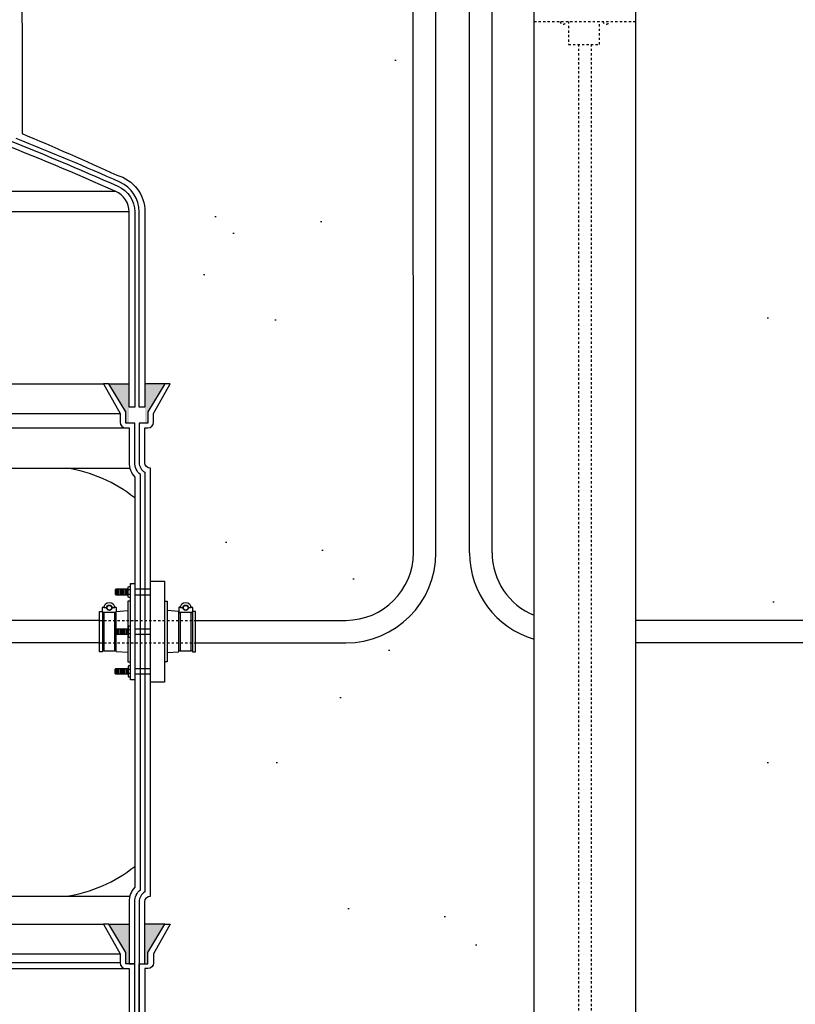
# Model space of a CAD drawing. Extents: x -285 to 5863, y 308 to 3178.
# Tile 551 of 622: x 5186 to 5220, y 918 to 962. Entities that reach past the tile are written whole.
import ezdxf

# ---------------------------------------------------------------- set-up
doc = ezdxf.new("R2010")
doc.units = 0
doc.header["$MEASUREMENT"] = 0
doc.header["$PDSIZE"] = 1
doc.linetypes.add('HIDDEN5', pattern=[0.05, 0.025, -0.025])
doc.layers.get('DEFPOINTS').update_dxf_attribs({"linetype": 'CONTINUOUS'})
for name, color, linetype in [('BOOT-CONDUIT', 1, 'CONTINUOUS'), ('CONDUIT', 2, 'CONTINUOUS'), ('DIM', 3, 'CONTINUOUS'), ('FRP-COLLAR', 1, 'CONTINUOUS'), ('FRP-SUMP', 2, 'CONTINUOUS'), ('GALV-4-PIPE', 4, 'CONTINUOUS'), ('PEAGRAVEL-HATCH', 3, 'CONTINUOUS'), ('PROBE', 2, 'CONTINUOUS')]:
    doc.layers.add(name, color=color, linetype=linetype)
doc.styles.add('SIMPLEX', font='simplex')
doc.dimstyles.new('DIM64', dxfattribs={"dimscale": 64, "dimtxt": 0.09375, "dimasz": 0.09375, "dimexe": 0.0625, "dimexo": 0.0625, "dimgap": 0.046875, "dimtad": 1, "dimdec": 4, "dimzin": 3, "dimdsep": 46, "dimlunit": 4, "dimtxsty": 'SIMPLEX', "dimcen": 0, "dimclrd": 256, "dimclre": 256, "dimclrt": 256, "dimadec": 0, "dimazin": 0, "dimtfac": 1, "dimtdec": 4, "dimtmove": 0, "dimatfit": 3, "dimfxl": 1, "dimfrac": 2, "dimtolj": 1, "dimtzin": 0, "dimarcsym": 0})

# ---------------------------------------------------------------- blocks, each defined once
blk = doc.blocks.new('*D53')
at = {"layer": 'DEFPOINTS', "color": 0, "transparency": 16777216}
for p in [(5440.235, 978.296), (4823.479, 978.015), (4823.479, 700.523)]:
    blk.add_point(p, dxfattribs=at)
at = {"layer": 'DIM', "lineweight": -2, "transparency": 16777216}
for p, q in [((4823.479, 974.015), (4823.479, 696.523)), ((5440.235, 974.296), (5440.235, 696.523)), ((5434.235, 700.523), (4829.479, 700.523))]:
    blk.add_line(p, q, dxfattribs=at)
at = {"layer": 'DIM', "transparency": 16777216}
for points in [[(4829.479, 701.523), (4829.479, 699.523), (4823.479, 700.523)], [(5434.235, 701.523), (5434.235, 699.523), (5440.235, 700.523)]]:
    blk.add_solid(points, dxfattribs=at)
at = {"layer": 'DIM', "transparency": 16777216, "insert": (5131.857, 708.095), "char_height": 6, "attachment_point": 5, "style": 'SIMPLEX'}
blk.add_mtext('\\A1;51\'-4 3/4" (F.V. TANK SLAB)', dxfattribs=at)

msp = doc.modelspace()

# ---------------------------------------------------------------- hatches: boundary and pattern name
at = {"layer": 'FRP-SUMP'}
for points in [[(5189.59211, 945.77093), (5190.49211, 945.77093), (5190.49211, 944.02093), (5190.34211, 944.02093), (5190.34211, 944.52093)], [(5191.19211, 945.77093), (5192.07556, 945.77093), (5191.32556, 944.52093), (5191.32556, 944.02093), (5191.19211, 944.02093)], [(5189.59211, 921.77324), (5190.49211, 921.77324), (5190.49211, 920.02324), (5190.34211, 920.02324), (5190.34211, 920.52324)], [(5191.19211, 921.77324), (5192.07556, 921.77324), (5191.32556, 920.52324), (5191.32556, 920.02324), (5191.19211, 920.02324)]]:
    msp.add_hatch(color=256, dxfattribs=at).paths.add_polyline_path(points)
at = {"layer": 'PEAGRAVEL-HATCH'}
h = msp.add_hatch(dxfattribs=at)
h.set_pattern_fill('AR-SAND', color=256, scale=7.5, style=0)
h.set_pattern_definition([(37.5, (5212.979, 935.266), (-0.4725, 14.451), [0, -11.4, 0, -12.75, 0, -12.1875]), (7.5, (5212.979, 935.266), (13.273, 21.166), [0, -6.15, 0, -10.275, 0, -3.9375]), (327.5, (5203.754, 935.266), (23.356, 0.0424), [0, -3.75, 0, -13.5, 0, -17.625]), (317.5, (5203.754, 935.266), (22.546, 6.583), [0, -1.875, 0, -8.85, 0, -10.125])])
h.paths.add_polyline_path([(5232.32763, 966.11406), (5212.97882, 966.11406), (5212.97882, 935.26579), (5232.32763, 935.26579)])
h = msp.add_hatch(dxfattribs=at)
h.set_pattern_fill('AR-SAND', color=256, scale=7.5, style=0)
h.set_pattern_definition([(37.5, (5185.738, 931.786), (-0.4725, 14.451), [0, -11.4, 0, -12.75, 0, -12.1875]), (7.5, (5185.738, 931.786), (13.273, 21.166), [0, -6.15, 0, -10.275, 0, -3.9375]), (327.5, (5176.513, 931.786), (23.356, 0.0424), [0, -3.75, 0, -13.5, 0, -17.625]), (317.5, (5176.513, 931.786), (22.546, 6.583), [0, -1.875, 0, -8.85, 0, -10.125])])
edge = h.paths.add_edge_path()
edge.add_line((5203.11248, 964.50891), (5185.73826, 964.50891))
edge.add_line((5185.73826, 964.50891), (5185.73943, 961.19658))
edge.add_arc((5131.82237, 832.27575), 139.74129, 65.4201994, 67.3044212, ccw=False)
edge.add_arc((5189.49307, 957.71641), 1.7, 0, 74.436861, ccw=False)
edge.add_line((5191.19307, 957.71641), (5191.19307, 945.77096))
edge.add_line((5191.19307, 945.77096), (5192.07653, 945.77096))
edge.add_line((5192.07653, 945.77096), (5192.31306, 945.77096))
edge.add_line((5192.31306, 945.77096), (5191.57653, 944.45572))
edge.add_line((5191.57653, 944.45572), (5191.57653, 944.05737))
edge.add_arc((5191.32653, 944.05737), 0.25, -90, 0, ccw=False)
edge.add_line((5191.32653, 943.80737), (5191.19307, 943.80737))
edge.add_line((5191.19307, 943.80737), (5191.19307, 942.27096))
edge.add_arc((5191.44307, 942.27096), 0.25, 180, 270)
edge.add_line((5191.44307, 942.02096), (5191.44307, 939.0151))
edge.add_line((5191.44307, 939.0151), (5192.06182, 939.0151))
edge.add_line((5192.06182, 939.0151), (5192.06182, 938.11792))
edge.add_line((5192.06182, 938.11792), (5192.18557, 938.11792))
edge.add_line((5192.18557, 938.11792), (5192.18557, 937.70503))
edge.add_line((5192.18557, 937.70503), (5192.75809, 937.665))
edge.add_line((5192.75809, 937.665), (5192.75809, 937.14713))
edge.add_line((5192.75809, 937.14713), (5193.25309, 937.14713))
edge.add_line((5193.25309, 937.14713), (5193.25309, 937.60745))
edge.add_line((5193.25309, 937.60745), (5193.31496, 937.60745))
edge.add_line((5193.31496, 937.60745), (5193.31496, 937.66932))
edge.add_line((5193.31496, 937.66932), (5193.43871, 937.66932))
edge.add_line((5193.43871, 937.66932), (5193.43871, 937.14713))
edge.add_line((5193.43871, 937.14713), (5198.39166, 937.14713))
edge.add_ellipse((5198.39166, 936.95963), major_axis=(0, 0.1875), ratio=0.47920074, start_angle=180, end_angle=360, ccw=False)
edge.add_ellipse((5198.39166, 936.58463), major_axis=(0, -0.1875), ratio=0.47920074, start_angle=0, end_angle=180, ccw=False)
edge.add_line((5198.39166, 936.39713), (5193.43871, 936.39713))
edge.add_line((5193.43871, 936.39713), (5193.43871, 935.87495))
edge.add_line((5193.43871, 935.87495), (5193.25309, 935.87495))
edge.add_line((5193.25309, 935.87495), (5193.25309, 935.92098))
edge.add_line((5193.25309, 935.92098), (5192.69621, 935.92098))
edge.add_line((5192.69621, 935.92098), (5192.69621, 935.87495))
edge.add_line((5192.69621, 935.87495), (5192.18557, 935.83924))
edge.add_line((5192.18557, 935.83924), (5192.18557, 935.42635))
edge.add_line((5192.18557, 935.42635), (5192.06182, 935.42635))
edge.add_line((5192.06182, 935.42635), (5192.06182, 934.52917))
edge.add_line((5192.06182, 934.52917), (5191.44307, 934.52917))
edge.add_line((5191.44307, 934.52917), (5191.44307, 933.52917))
edge.add_line((5191.44307, 933.52917), (5192.06182, 933.52917))
edge.add_line((5192.06182, 933.52917), (5192.06182, 932.63198))
edge.add_line((5192.06182, 932.63198), (5192.18557, 932.63198))
edge.add_line((5192.18557, 932.63198), (5192.18557, 932.21909))
edge.add_line((5192.18557, 932.21909), (5192.75809, 932.17906))
edge.add_line((5192.75809, 932.17906), (5192.75809, 931.7862))
edge.add_line((5192.75809, 931.7862), (5193.25309, 931.7862))
edge.add_line((5193.25309, 931.7862), (5193.25309, 932.12151))
edge.add_line((5193.25309, 932.12151), (5193.31496, 932.12151))
edge.add_line((5193.31496, 932.12151), (5193.31496, 932.18339))
edge.add_line((5193.31496, 932.18339), (5193.43871, 932.18339))
edge.add_line((5193.43871, 932.18339), (5193.43871, 931.7862))
edge.add_line((5193.43871, 931.7862), (5200.11248, 931.7862))
edge.add_arc((5200.11248, 934.7862), 3, 270, 360)
edge.add_line((5203.11248, 934.7862), (5203.11248, 964.50891))
h.paths.add_polyline_path([(5193.24319, 937.83119), (5193.12439, 937.83119, -1), (5192.88679, 937.83119), (5192.76799, 937.83119, -1)], flags=16)
h.paths.add_polyline_path([(5193.10855, 937.83119, -1), (5192.90263, 937.83119, -1)], flags=0)
h.paths.add_polyline_path([(5193.24319, 932.34525), (5193.12439, 932.34525, -1), (5192.88679, 932.34525), (5192.76799, 932.34525, -1)], flags=16)
h.paths.add_polyline_path([(5193.10855, 932.34525, -1), (5192.90263, 932.34525, -1)], flags=0)
h = msp.add_hatch(dxfattribs=at)
h.set_pattern_fill('AR-SAND', color=256, scale=7.5, style=0)
h.set_pattern_definition([(37.5, (5212.979, 915.523), (-0.4725, 14.4512), [0, -11.4, 0, -12.75, 0, -12.1875]), (7.5, (5212.979, 915.523), (13.273, 21.166), [0, -6.15, 0, -10.275, 0, -3.9375]), (327.5, (5203.754, 915.523), (23.356, 0.0424), [0, -3.75, 0, -13.5, 0, -17.625]), (317.5, (5203.754, 915.523), (22.546, 6.5826), [0, -1.875, 0, -8.85, 0, -10.125])])
h.paths.add_polyline_path([(5250.02882, 932.52282), (5249.41007, 932.52282), (5249.41007, 933.42001), (5249.28632, 933.42001), (5249.28632, 933.8329), (5248.7138, 933.87293), (5248.7138, 933.91464), (5248.15693, 933.91464), (5248.15693, 933.8686), (5248.03318, 933.8686), (5248.03318, 934.26579), (5212.97882, 934.26579), (5212.97882, 916.52404), (5213.22882, 916.52404, 0.41421356), (5213.87802, 915.87484), (5213.87802, 915.52328), (5215.47882, 915.52328), (5216.47882, 917.52328), (5221.47882, 917.52328), (5222.47882, 915.52328), (5235.47882, 915.52328), (5236.47882, 917.52328), (5241.47882, 917.52328), (5242.47882, 915.52328), (5250.27882, 915.52328), (5250.27882, 919.80969), (5250.14536, 919.80969, -0.41421356), (5249.89536, 920.05969), (5249.89536, 920.45804), (5249.15883, 921.77328), (5249.39536, 921.77328), (5250.27882, 921.77324), (5250.27882, 922.77324, 0.41421356), (5250.02882, 923.02324)])
h = msp.add_hatch(dxfattribs=at)
h.set_pattern_fill('AR-SAND', color=256, scale=7.5, style=0)
h.set_pattern_definition([(37.5, (5191.179, 915.523), (-0.4725, 14.451), [0, -11.4, 0, -12.75, 0, -12.1875]), (7.5, (5191.179, 915.523), (13.273, 21.166), [0, -6.15, 0, -10.275, 0, -3.9375]), (327.5, (5181.954, 915.523), (23.356, 0.0424), [0, -3.75, 0, -13.5, 0, -17.625]), (317.5, (5181.954, 915.523), (22.546, 6.583), [0, -1.875, 0, -8.85, 0, -10.125])])
h.paths.add_polyline_path([(5208.47882, 930.7862), (5200.11248, 930.7862), (5193.43871, 930.7862), (5193.43871, 930.38901), (5193.31496, 930.38901), (5193.31496, 930.45088), (5193.25309, 930.45088), (5193.25309, 930.43504), (5192.75809, 930.43504), (5192.69621, 930.45088), (5192.69621, 930.38901), (5192.18557, 930.3533), (5192.18557, 929.94042), (5192.06182, 929.94042), (5192.06182, 929.04323), (5191.44307, 929.04323), (5191.44307, 923.02328, 0.41421356), (5191.19307, 922.77328), (5191.19307, 921.77328), (5192.06229, 921.77328), (5192.2988, 921.77328), (5191.56227, 920.45804), (5191.56227, 920.05969, -0.41421356), (5191.31227, 919.80969), (5191.17882, 919.80969), (5191.17882, 915.52328), (5198.97882, 915.52328), (5199.97882, 917.52328), (5204.97882, 917.52328), (5205.97882, 915.52328), (5207.57962, 915.52328), (5207.57962, 915.87484, 0.41421356), (5208.22882, 916.52404), (5208.47882, 916.52404)])

# ---------------------------------------------------------------- linework, layer by layer
at = {"layer": 'BOOT-CONDUIT', "color": 7}
for p, q in [((5189.90417, 936.40359), (5189.90417, 936.65109)), ((5189.96667, 936.40359), (5189.96667, 936.65109)), ((5190.02917, 936.40359), (5190.02917, 936.65109)), ((5190.09167, 936.40359), (5190.09167, 936.65109)), ((5190.15417, 936.40359), (5190.15417, 936.65109)), ((5190.21667, 936.40359), (5190.21667, 936.65109)), ((5190.27917, 936.40359), (5190.27917, 936.65109)), ((5190.34167, 936.40359), (5190.34167, 936.65109)), ((5190.40417, 936.40359), (5190.40417, 936.65109)), ((5190.55915, 936.62683), (5190.45323, 936.62683)), ((5190.45323, 936.42784), (5190.55915, 936.42784)), ((5191.44211, 936.65119), (5190.74211, 936.65119)), ((5190.74211, 936.40369), (5191.44211, 936.40369)), ((5189.90417, 934.88951), (5189.90417, 934.64201)), ((5189.96667, 934.88951), (5189.96667, 934.64201)), ((5190.02917, 934.88951), (5190.02917, 934.64201)), ((5190.09167, 934.88951), (5190.09167, 934.64201)), ((5190.15417, 934.88951), (5190.15417, 934.64201)), ((5190.21667, 934.88951), (5190.21667, 934.64201)), ((5190.27917, 934.88951), (5190.27917, 934.64201)), ((5190.34167, 934.88951), (5190.34167, 934.64201)), ((5190.40417, 934.88951), (5190.40417, 934.64201)), ((5190.45323, 934.86525), (5190.55915, 934.86525)), ((5190.55915, 934.66626), (5190.45323, 934.66626)), ((5190.74211, 934.88941), (5191.44211, 934.88941)), ((5191.44211, 934.64191), (5190.74211, 934.64191)), ((5189.90417, 933.12793), (5189.90417, 932.88043)), ((5189.96667, 933.12793), (5189.96667, 932.88043)), ((5190.02917, 933.12793), (5190.02917, 932.88043)), ((5190.09167, 933.12793), (5190.09167, 932.88043)), ((5190.15417, 933.12793), (5190.15417, 932.88043)), ((5190.21667, 933.12793), (5190.21667, 932.88043)), ((5190.27917, 933.12793), (5190.27917, 932.88043)), ((5190.34167, 933.12793), (5190.34167, 932.88043)), ((5190.40417, 933.12793), (5190.40417, 932.88043)), ((5190.45323, 933.10368), (5190.55915, 933.10368)), ((5190.55915, 932.90469), (5190.45323, 932.90469)), ((5190.74211, 933.12783), (5191.44211, 933.12783)), ((5191.44211, 932.88033), (5190.74211, 932.88033))]:
    msp.add_line(p, q, dxfattribs=at)
at = {"layer": 'BOOT-CONDUIT', "linetype": 'Continuous'}
for p, q in [((5189.30601, 935.60107), (5189.36789, 935.60107)), ((5189.86289, 935.60107), (5189.92476, 935.60107)), ((5192.75712, 935.60107), (5192.69525, 935.60107)), ((5193.314, 935.60107), (5193.25212, 935.60107)), ((5189.36789, 933.93045), (5189.30601, 933.93045)), ((5189.92476, 933.93045), (5189.86289, 933.93045)), ((5192.69525, 933.93045), (5192.75712, 933.93045)), ((5193.25212, 933.93045), (5193.314, 933.93045))]:
    msp.add_line(p, q, dxfattribs=at)
at = {"layer": 'BOOT-CONDUIT', "color": 7}
for points in [[(5190.55915, 936.27984), (5190.47237, 936.27984), (5190.45323, 936.313), (5190.45323, 936.74167), (5190.47237, 936.77483), (5190.55915, 936.77483)], [(5190.45323, 936.65109), (5189.90417, 936.65109), (5189.87323, 936.62015), (5189.87323, 936.43452), (5189.87595, 936.4318), (5189.90417, 936.40359), (5190.45323, 936.40359)], [(5189.36789, 935.61691), (5189.36789, 933.91461), (5189.86289, 933.91461), (5189.86289, 935.61691)], [(5192.75712, 935.61691), (5192.75712, 933.91461), (5193.25212, 933.91461), (5193.25212, 935.61691)], [(5190.55915, 935.01325), (5190.47237, 935.01325), (5190.45323, 934.98009), (5190.45323, 934.55142), (5190.47237, 934.51827), (5190.55915, 934.51827)], [(5190.45323, 934.64201), (5189.90417, 934.64201), (5189.87323, 934.67295), (5189.87323, 934.85857), (5189.87595, 934.86129), (5189.90417, 934.88951), (5190.45323, 934.88951)], [(5190.45323, 932.88043), (5189.90417, 932.88043), (5189.87323, 932.91137), (5189.87323, 933.097), (5189.87595, 933.09972), (5189.90417, 933.12793), (5190.45323, 933.12793)], [(5190.55915, 933.25168), (5190.47237, 933.25168), (5190.45323, 933.21852), (5190.45323, 932.78985), (5190.47237, 932.75669), (5190.55915, 932.75669)]]:
    msp.add_lwpolyline(points, dxfattribs=at)
at = {"layer": 'BOOT-CONDUIT'}
msp.add_lwpolyline([(5190.55915, 936.90429), (5190.74211, 936.90429), (5190.74211, 932.62749), (5190.55915, 932.62749), (5190.55915, 936.90429), (5190.55915, 936.84885)], dxfattribs=at)
at = {"layer": 'BOOT-CONDUIT', "linetype": 'Continuous'}
for points in [[(5191.44211, 932.52279), (5191.44211, 937.00873), (5192.06086, 937.00873), (5192.06086, 932.52279)], [(5189.30601, 933.86857), (5189.18226, 933.86857), (5189.18226, 935.66295), (5189.30601, 935.66295), (5189.30601, 935.60107), (5189.30601, 933.93045)], [(5193.43775, 933.86857), (5193.43775, 935.66295), (5193.314, 935.66295), (5193.314, 935.60107), (5193.314, 933.93045), (5193.314, 933.86857)]]:
    msp.add_lwpolyline(points, close=True, dxfattribs=at)
at = {"layer": 'BOOT-CONDUIT', "color": 7}
for points in [[(5189.49659, 935.82481), (5189.37779, 935.82481, -1), (5189.85299, 935.82481), (5189.73419, 935.82481)], [(5192.88582, 935.82481), (5192.76702, 935.82481, -1), (5193.24222, 935.82481), (5193.12342, 935.82481)], [(5189.8474, 935.87606, 0.35187184), (5189.8619, 935.86441), (5189.88114, 935.86441, -0.41421356), (5189.91239, 935.83258), (5189.91239, 935.64816, -0.41421356), (5189.88056, 935.61691), (5189.34964, 935.61691, -0.41421341), (5189.31839, 935.64874), (5189.31839, 935.83316, -0.41421372), (5189.35022, 935.86441), (5189.36888, 935.86441, 0.35188198), (5189.38338, 935.87606)], [(5193.23663, 935.87606, 0.35187184), (5193.25113, 935.86441), (5193.27037, 935.86441, -0.41421356), (5193.30162, 935.83258), (5193.30162, 935.64816, -0.41421356), (5193.2698, 935.61691), (5192.73887, 935.61691, -0.41421341), (5192.70762, 935.64874), (5192.70762, 935.83316, -0.41421372), (5192.73945, 935.86441), (5192.75812, 935.86441, 0.35188198), (5192.77262, 935.87606)]]:
    msp.add_lwpolyline(points, format="xyb", dxfattribs=at)
at = {"layer": 'BOOT-CONDUIT', "linetype": 'Continuous'}
for points in [[(5190.55915, 936.11154), (5190.4354, 936.11154), (5190.4354, 934.88951)], [(5192.06086, 936.11154), (5192.18461, 936.11154), (5192.18461, 933.41998), (5192.06086, 933.41998)], [(5189.92476, 934.88951), (5189.92476, 935.60107), (5189.92476, 935.66295), (5190.4354, 935.69865)], [(5192.18461, 933.83286), (5192.69525, 933.86857), (5192.69525, 935.60107), (5192.69525, 935.66295), (5192.18461, 935.69865)], [(5190.4354, 933.83286), (5189.92476, 933.86857), (5189.92476, 934.64201)], [(5190.4354, 934.64201), (5190.4354, 933.41998), (5190.55915, 933.41998)]]:
    msp.add_lwpolyline(points, dxfattribs=at)
at = {"layer": 'BOOT-CONDUIT', "color": 7}
for centre in [(5189.61539, 935.82481), (5193.00462, 935.82481)]:
    msp.add_circle(centre, 0.1188, dxfattribs=at)
at = {"layer": 'BOOT-CONDUIT', "color": 8}
for centre in [(5189.61539, 935.82481), (5193.00462, 935.82481)]:
    msp.add_circle(centre, 0.10296, dxfattribs=at)
at = {"layer": 'CONDUIT'}
for p, q in [((5203.11248, 938.26656), (5203.10624, 969.02956)), ((5204.11248, 938.26656), (5204.10624, 969.02956)), ((5205.60661, 938.26656), (5205.60661, 964.5751)), ((5206.60661, 938.26656), (5206.60661, 964.5751)), ((5189.18226, 935.26576), (5179.60287, 935.26576)), ((5193.43775, 935.26576), (5200.11248, 935.26656)), ((5248.03318, 935.26579), (5212.97882, 935.26579)), ((5189.18226, 934.26576), (5179.60287, 934.26576)), ((5193.43775, 934.26576), (5200.11248, 934.26656)), ((5248.03318, 934.26579), (5212.97882, 934.26579))]:
    msp.add_line(p, q, dxfattribs=at)
at = {"layer": 'CONDUIT', "color": 7, "linetype": 'HIDDEN5'}
for p, q in [((5189.18226, 935.26576), (5193.43775, 935.26576)), ((5189.18226, 934.26576), (5193.43775, 934.26576))]:
    msp.add_line(p, q, dxfattribs=at)
at = {"layer": 'CONDUIT'}
for centre, radius, start, end in [((5200.11248, 938.26656), 4, 270, 0), ((5200.11248, 938.26656), 3, 270, 0), ((5209.60661, 938.26656), 4, 180, 253.53031), ((5209.60661, 938.26656), 3, 180, 247.78948)]:
    msp.add_arc(centre, radius, start, end, dxfattribs=at)
at = {"layer": 'FRP-COLLAR', "color": 7, "linetype": 'Continuous'}
for p, q in [((5179.60999, 921.77324), (5189.34134, 921.77324)), ((5179.60999, 920.45801), (5190.07787, 920.45801)), ((5190.07787, 920.05966), (5179.60999, 920.05966)), ((5179.60999, 919.80966), (5190.32787, 919.80966))]:
    msp.add_line(p, q, dxfattribs=at)
at = {"layer": 'FRP-COLLAR'}
for points in [[(5190.74211, 915.52324), (5190.74211, 920.02324), (5190.49211, 920.02324), (5190.34211, 920.02324), (5190.34211, 920.52324), (5189.59211, 921.77324), (5189.35558, 921.77324), (5190.09211, 920.45801), (5190.09211, 920.05966, 0.41421356), (5190.34211, 919.80966), (5190.49211, 919.80966), (5190.49211, 915.52324)], [(5190.94211, 915.52324), (5190.94211, 920.02324), (5190.94211, 917.52324), (5190.94211, 920.02324), (5190.94211, 917.52324), (5190.94211, 920.02324), (5191.19211, 920.02324), (5191.32556, 920.02324), (5191.32556, 920.52324), (5192.07556, 921.77324), (5192.31209, 921.77324), (5191.57556, 920.45801), (5191.57556, 920.05966, -0.41421356), (5191.32556, 919.80966), (5191.19211, 919.80966), (5191.19211, 915.52324)]]:
    msp.add_lwpolyline(points, format="xyb", close=True, dxfattribs=at)
at = {"layer": 'FRP-SUMP', "color": 7, "linetype": 'Continuous'}
for p, q in [((5189.89711, 954.3107), (5179.60999, 954.3107)), ((5190.49211, 953.39639), (5179.60999, 953.39639)), ((5179.60287, 945.77093), (5189.35558, 945.77093)), ((5179.60287, 944.45569), (5190.09211, 944.45569)), ((5179.60287, 943.80734), (5190.34211, 943.80734))]:
    msp.add_line(p, q, dxfattribs=at)
at = {"layer": 'FRP-SUMP'}
for p, q in [((5189.59211, 945.77093), (5190.49211, 945.77093)), ((5192.07556, 945.77093), (5191.19211, 945.77093)), ((5189.59211, 921.77324), (5190.49211, 921.77324)), ((5192.07556, 921.77324), (5191.19211, 921.77324))]:
    msp.add_line(p, q, dxfattribs=at)
at = {"layer": 'FRP-SUMP', "color": 7}
for p, q in [((5179.60287, 942.02093), (5190.52559, 942.02093)), ((5179.60999, 923.02324), (5190.52559, 923.02324))]:
    msp.add_line(p, q, dxfattribs=at)
at = {"layer": 'FRP-SUMP'}
for points in [[(5185.73499, 966.71159), (5185.73846, 956.87655, -0.00822165), (5189.94822, 955.03406, -0.33671624), (5191.19211, 953.39639), (5191.19211, 944.72556), (5190.94211, 944.72556), (5190.94211, 953.39639, 0.29672907), (5190.07936, 954.72214, 0.0090466), (5185.48499, 956.65861)], [(5184.73499, 956.74136, -0.01036772), (5189.99836, 954.53928, -0.29672907), (5190.74211, 953.39639), (5190.74211, 944.72556), (5190.49211, 944.72556), (5190.49211, 953.39639, 0.29672907), (5189.89711, 954.3107, 0.01067744), (5184.48499, 956.57108)]]:
    msp.add_lwpolyline(points, format="xyb", dxfattribs=at)
for points in [[(5190.74211, 920.02324), (5190.74211, 922.77324, -0.22167085), (5190.99211, 923.30944), (5190.99211, 941.73473, -0.22167085), (5190.74211, 942.27093), (5190.74211, 944.02093), (5190.49211, 944.02093), (5190.34211, 944.02093), (5190.34211, 944.52093), (5189.59211, 945.77093), (5189.35558, 945.77093), (5190.09211, 944.45569), (5190.09211, 944.05734, 0.41421356), (5190.34211, 943.80734), (5190.49211, 943.80734), (5190.49211, 942.27093, 0.18776323), (5190.74211, 941.62866), (5190.74211, 923.41551, 0.18776323), (5190.49211, 922.77324), (5190.49211, 920.02324), (5190.74211, 920.02324)], [(5190.94211, 944.02093), (5190.94211, 942.27093, 0.26794919), (5191.19211, 941.83791), (5191.19211, 923.20626, 0.26794919), (5190.94211, 922.77324), (5190.94211, 920.02324), (5191.19211, 920.02324), (5191.19211, 922.77324, -0.41421356), (5191.44211, 923.02324), (5191.44211, 942.02093), (5191.44211, 942.02093, -0.41421356), (5191.19211, 942.27093), (5191.19211, 943.80734), (5191.32556, 943.80734, 0.41421356), (5191.57556, 944.05734), (5191.57556, 944.45569), (5192.31209, 945.77093), (5192.07556, 945.77093), (5191.32556, 944.52093), (5191.32556, 944.02093), (5191.19211, 944.02093), (5190.94211, 944.02093), (5190.94211, 944.02093), (5190.94211, 944.02093), (5190.94211, 944.02093)]]:
    msp.add_lwpolyline(points, format="xyb", close=True, dxfattribs=at)
at = {"layer": 'FRP-SUMP', "color": 7}
for centre, start, end in [((5186.77482, 935.72543), 51.438905, 81.557052), ((5186.77482, 929.31874), 278.442948, 308.561095)]:
    msp.add_arc(centre, 6.36447, start, end, dxfattribs=at)
at = {"layer": 'GALV-4-PIPE'}
msp.add_lwpolyline([(5212.97258, 916.52404), (5212.97258, 916.52404), (5208.47258, 916.52404), (5208.47258, 916.52404), (5208.47258, 974.24328), (5212.97258, 974.24328)], close=True, dxfattribs=at)
at = {"layer": 'PROBE', "color": 1, "linetype": 'HIDDEN5'}
for p, q in [((5208.47258, 961.85584), (5212.97258, 961.85584)), ((5209.99887, 961.85584), (5209.99887, 960.83308)), ((5211.37735, 960.83308), (5211.37735, 961.85584)), ((5209.99887, 960.83308), (5211.37735, 960.83308))]:
    msp.add_line(p, q, dxfattribs=at)
at = {"layer": 'PROBE', "color": 1, "linetype": 'HIDDEN5', "flags": 128}
for points in [[(5210.44757, 960.84241), (5210.44757, 955.16662), (5210.44757, 925.50589), (5210.44757, 910.58965)], [(5211.01007, 960.84241), (5211.01007, 955.87944), (5211.01007, 926.21871), (5211.01007, 910.58965)]]:
    msp.add_lwpolyline(points, dxfattribs=at)
at = {"layer": 'PROBE', "color": 1, "linetype": 'HIDDEN5'}
for centre, start, end in [((5209.76915, 961.90158), 195.991983, 340.913534), ((5211.676, 961.90158), 199.086466, 344.008017)]:
    msp.add_arc(centre, 0.16284, start, end, dxfattribs=at)

# ---------------------------------------------------------------- dimensions: what is measured, and where the dimension line sits
at = {"layer": 'DIM'}
dim = msp.add_linear_dim(base=(4823.47882, 700.52328), p1=(5440.23519, 978.29596), p2=(4823.47882, 978.01471), angle=180, text='<> (F.V. TANK SLAB)', dimstyle='DIM64', dxfattribs=at)
dim.commit()
dim.dimension.update_dxf_attribs({"geometry": '*D53', "text_midpoint": (5131.857, 708.09471)})

doc.saveas('drawing.dxf')
